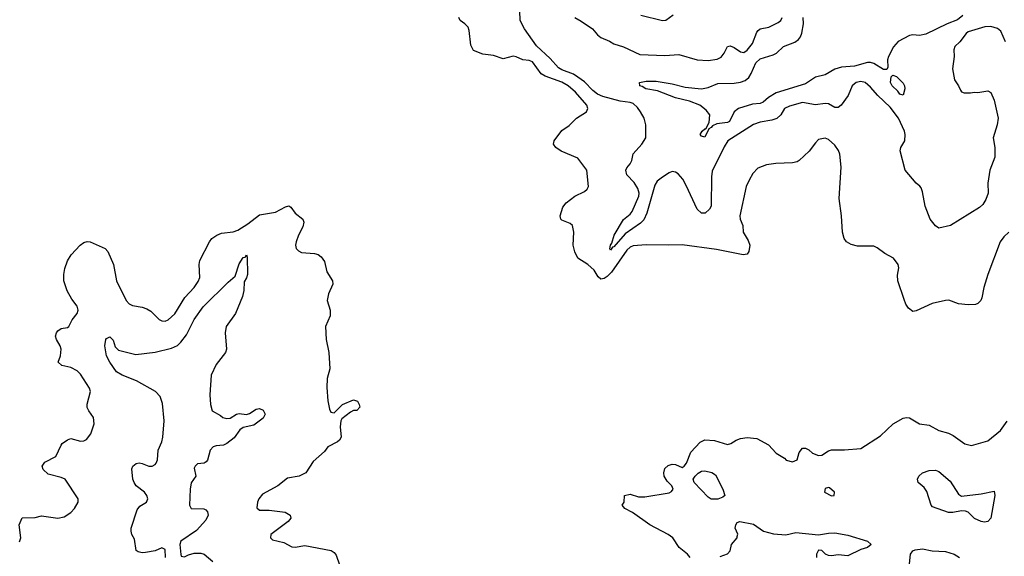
# Model space of a CAD drawing. Header units: inches. Extents: x 1552611 to 1694776, y 811966 to 917215.
# Tile 422 of 549: x 1682096 to 1688152, y 861376 to 864676. Entities that reach past the tile are written whole.
import ezdxf

# ---------------------------------------------------------------- set-up
doc = ezdxf.new("R2010")
doc.units = ezdxf.units.IN
doc.header["$MEASUREMENT"] = 0
doc.layers.add('B6886', color=7, linetype='Continuous')

msp = doc.modelspace()

# ---------------------------------------------------------------- linework, layer by layer
at = {"layer": 'B6886', "color": 5}
for points, elevation in [([(1688159.8, 864539.8), (1688130, 864604.5), (1688110, 864622), (1688070, 864634), (1688032.8, 864632.8), (1687930, 864600.8), (1687916.8, 864590), (1687879.4, 864540.6), (1687848.4, 864510), (1687841.5, 864490), (1687843.1, 864450), (1687833.7, 864373.7), (1687846.2, 864306.2), (1687871.3, 864270), (1687882, 864242), (1687890, 864232), (1687905.4, 864225.4), (1687945.4, 864225.4), (1687970, 864231), (1687990, 864227.7), (1688050, 864238.4), (1688070, 864228.4), (1688090, 864182), (1688113.8, 864070), (1688107.5, 864030), (1688083.9, 863950), (1688093.6, 863890), (1688093.5, 863830), (1688063.5, 863750), (1688051.3, 863670), (1688052.2, 863610), (1688038.2, 863570), (1688020, 863540), (1687999.5, 863520.5), (1687821, 863410), (1687750, 863394), (1687730, 863409.2), (1687697, 863450), (1687665.1, 863530), (1687650, 863618), (1687641.6, 863641.6), (1687633.1, 863653.1), (1687609.8, 863669.8), (1687542.4, 863750), (1687511.3, 863870), (1687515.1, 863890), (1687539.7, 863930), (1687542.7, 863970), (1687539.2, 863990), (1687500.8, 864070), (1687450, 864138.7), (1687375, 864210), (1687330, 864262), (1687295.6, 864290), (1687270, 864295), (1687240.7, 864290), (1687217.1, 864270), (1687192.2, 864210), (1687148.8, 864150), (1687130, 864135.6), (1687110, 864135.1), (1687070, 864157.8), (1687050, 864160.3), (1686990, 864152.4), (1686910, 864166.2), (1686830, 864145.1), (1686799.5, 864130), (1686777.8, 864090), (1686752.5, 864067.5), (1686722.8, 864057.2), (1686650, 864045), (1686610, 864031.2), (1686452.7, 863930), (1686430, 863894.5), (1686355.4, 863744.6), (1686350.9, 863710), (1686350.1, 863530), (1686339.7, 863510), (1686313.2, 863486.8), (1686290, 863486.1), (1686263.2, 863510), (1686196, 863656), (1686174.6, 863694.6), (1686147.1, 863727.1), (1686130, 863739.1), (1686110, 863741.7), (1686090, 863734.8), (1686050, 863708.3), (1686017.9, 863682.1), (1686001.8, 863658.2), (1685954.2, 863485.8), (1685935, 863445), (1685914.5, 863425.5), (1685821, 863359), (1685750, 863278.7), (1685741.8, 863278.2), (1685730, 863259.5), (1685726, 863266), (1685729.9, 863289.9), (1685738.6, 863301.4), (1685753.5, 863350), (1685810, 863448.3), (1685850, 863480.5), (1685863.2, 863496.8), (1685904.5, 863590), (1685905.7, 863610), (1685897.9, 863637.9), (1685875.4, 863675.4), (1685830, 863721.3), (1685823.8, 863750), (1685830, 863765.5), (1685850.9, 863789.1), (1685862, 863810), (1685869.7, 863850.3), (1685922.4, 863910), (1685946.6, 863950), (1685946.6, 864030), (1685936.2, 864070), (1685914.3, 864110), (1685896.4, 864136.4), (1685870, 864160.3), (1685850, 864167), (1685790, 864174.4), (1685683.8, 864203.8), (1685650, 864217.9), (1685620.6, 864240.6), (1685570, 864292.8), (1685530, 864323), (1685501.4, 864341.4), (1685430, 864367.5), (1685410, 864380.2), (1685358.1, 864438.1), (1685274.3, 864514.3), (1685200.2, 864620.2), (1685173.3, 864670), (1685171.7, 864730)], 960), ([(1687897.9, 864702.1), (1687864.8, 864675.2), (1687801.1, 864650), (1687670, 864587.2), (1687630, 864579), (1687590, 864582.8), (1687570, 864579.2), (1687499, 864541), (1687471.5, 864508.5), (1687440.3, 864450), (1687433.8, 864430), (1687435.3, 864384.8), (1687430.4, 864369.6), (1687410, 864369.8), (1687350, 864407), (1687330, 864412.6), (1687310, 864411.9), (1687230, 864389.9), (1687150, 864383), (1687110, 864372), (1687050, 864337.3), (1686990, 864323.2), (1686930, 864282), (1686750, 864225.2), (1686702.1, 864197.8), (1686670, 864168.2), (1686650, 864161.4), (1686604.1, 864155.9), (1686516.3, 864130), (1686490.2, 864109.8), (1686462, 864050), (1686450, 864042.8), (1686384, 864036), (1686356.7, 864023.3), (1686350, 864013.2), (1686334.6, 864005.4), (1686310, 863952.7), (1686290, 863959.3), (1686280.9, 863970), (1686293.2, 863990), (1686310, 864004), (1686316, 864004), (1686336.6, 864043.4), (1686340.9, 864090), (1686319.3, 864119.3), (1686279.3, 864150), (1686215.4, 864175.4), (1686130, 864196.4), (1686018.7, 864238.7), (1685946.6, 864250), (1685925.7, 864265.7), (1685909.4, 864270), (1685908.7, 864290), (1685950, 864298), (1686010, 864298), (1686110, 864280.9), (1686190, 864260.2), (1686290, 864251.6), (1686330, 864259.6), (1686390, 864282.8), (1686490, 864285.2), (1686530, 864291.1), (1686558.1, 864301.9), (1686580.1, 864319.9), (1686596, 864344), (1686623.9, 864410), (1686650, 864435.3), (1686730, 864459), (1686750.8, 864470), (1686793.1, 864510), (1686863.2, 864536.8), (1686886, 864554), (1686898.6, 864570), (1686907.3, 864592.7), (1686916.3, 864650), (1686915, 864690)], 940), ([(1685915.9, 864704.1), (1686050, 864670.4), (1686070, 864672.7), (1686114.7, 864705.2)], 980), ([(1688180.7, 863370), (1688150, 863340.7), (1688126.9, 863310), (1688051.7, 863110), (1688027.4, 863030), (1688015.1, 862964.9), (1688008.4, 862950), (1687990.5, 862930), (1687974.4, 862925.6), (1687930, 862921.8), (1687870, 862927.8), (1687811.5, 862951.5), (1687790, 862949.6), (1687708.9, 862931.1), (1687610, 862886), (1687590, 862881.2), (1687562.7, 862902.7), (1687546.9, 862926.9), (1687535.5, 862955.5), (1687498, 863070), (1687495.6, 863104.4), (1687502.9, 863150), (1687500.3, 863170), (1687471, 863210), (1687417.9, 863237.9), (1687370, 863274), (1687350, 863282.7), (1687250, 863282.6), (1687210, 863293.3), (1687181.2, 863310), (1687167.2, 863330), (1687156.9, 863370), (1687151.5, 863470), (1687135.6, 863575.6), (1687148, 863770), (1687139.8, 863850), (1687132.3, 863872.3), (1687110, 863903.6), (1687070, 863938.4), (1687050, 863947.3), (1687010, 863939.7), (1686990, 863919.6), (1686952.9, 863867.1), (1686891.4, 863810), (1686877.8, 863802.2), (1686850, 863795.3), (1686747.5, 863792.5), (1686690, 863783.4), (1686636.5, 863763.5), (1686606.5, 863730), (1686582, 863690), (1686565.3, 863650), (1686524.9, 863470), (1686527.9, 863450), (1686543.6, 863410), (1686546.7, 863370), (1686577.7, 863317.7), (1686586.7, 863290), (1686581.6, 863250), (1686570, 863233.7), (1686545.2, 863230), (1686382.3, 863262.3), (1686170, 863292.2), (1686088.9, 863288.9), (1685950, 863292.1), (1685870, 863286.2), (1685850, 863278.2), (1685830, 863259.5), (1685735.9, 863124.1), (1685710, 863096.6), (1685690, 863084.5), (1685670, 863081.4), (1685655, 863095), (1685630, 863136.8), (1685590, 863169.8), (1685528, 863210), (1685510, 863249.3), (1685500.2, 863290), (1685504.4, 863370), (1685496.3, 863410), (1685482.6, 863422.6), (1685430, 863442.7), (1685423.7, 863450), (1685419.5, 863470), (1685435.9, 863524.1), (1685458, 863550), (1685509.6, 863590), (1685570, 863620.3), (1685586.1, 863633.9), (1685595.1, 863650), (1685585.1, 863750), (1685530, 863825.1), (1685427.3, 863867.3), (1685392.7, 863890), (1685379.3, 863910), (1685382.7, 863930), (1685430, 863994.4), (1685475.4, 864024.6), (1685520.7, 864070), (1685582.9, 864110), (1685589.7, 864130), (1685583.5, 864150), (1685515.2, 864230), (1685470, 864269.4), (1685430, 864291), (1685328, 864328), (1685302.9, 864342.9), (1685250, 864416.8), (1685230, 864424.3), (1685190, 864428.2), (1685150, 864448), (1685131.1, 864451.1), (1685070, 864435.6), (1685010, 864456.2), (1684943.9, 864463.9), (1684886.5, 864486.5), (1684870, 864519.5), (1684861.4, 864610), (1684853.5, 864630), (1684833.7, 864650), (1684804.4, 864670), (1684797.6, 864690)], 980), ([(1685510, 864689.3), (1685550, 864667.5), (1685619.6, 864619.6), (1685650, 864582.2), (1685670, 864565.8), (1685724.5, 864544.5), (1685750, 864527.9), (1685810, 864508.5), (1685910, 864462.6), (1686065.1, 864454.9), (1686150, 864460.9), (1686262.8, 864430), (1686330, 864425.7), (1686386.9, 864433.1), (1686410, 864445.8), (1686428.8, 864470), (1686449.8, 864510.2), (1686465.2, 864514.8), (1686490, 864505.2), (1686530, 864478.4), (1686550, 864474.7), (1686570, 864489.4), (1686602.5, 864530), (1686630, 864599.6), (1686639.3, 864610), (1686650, 864618.9), (1686702.9, 864630), (1686760.9, 864659.1), (1686778.4, 864670), (1686786.6, 864690)], 960), ([(1682095.1, 861464.9), (1682103.7, 861490), (1682092.3, 861570), (1682110, 861614), (1682190, 861616), (1682230, 861626), (1682330, 861611), (1682370, 861618.8), (1682410, 861646.8), (1682433.2, 861670), (1682456, 861710), (1682455.1, 861730), (1682376, 861850), (1682350, 861862), (1682270, 861882), (1682239.5, 861910), (1682234.5, 861930), (1682250, 861955.5), (1682318, 861990), (1682350, 862059.3), (1682358, 862070), (1682390, 862092.9), (1682410, 862100.3), (1682470, 862084), (1682490, 862086.3), (1682505.9, 862094.1), (1682533.6, 862130), (1682554, 862190), (1682549.6, 862230), (1682520.9, 862270), (1682511.7, 862291.7), (1682510, 862312), (1682531, 862389), (1682524.5, 862410), (1682470, 862495.8), (1682450, 862517.3), (1682410, 862537.3), (1682355.3, 862550), (1682333.2, 862570), (1682347, 862610), (1682351.6, 862650), (1682345.1, 862670), (1682322, 862710), (1682317, 862730), (1682322.9, 862750), (1682330, 862762.8), (1682350, 862778), (1682390, 862782.8), (1682397.2, 862790), (1682419.5, 862830), (1682449.6, 862870), (1682455.4, 862890), (1682450, 862914), (1682416.6, 862956.6), (1682388.4, 863008.4), (1682367.5, 863070), (1682366.3, 863110), (1682373.6, 863146.4), (1682390, 863194), (1682411.5, 863230), (1682467.2, 863290), (1682490, 863305.8), (1682510, 863313), (1682530, 863310.2), (1682621.3, 863270), (1682638.2, 863250), (1682673.4, 863170), (1682691.8, 863070), (1682750, 862948.4), (1682768.6, 862928.6), (1682790, 862919), (1682850, 862908.8), (1682878.5, 862898.5), (1682902.8, 862882.7), (1682952.8, 862832.8), (1682970, 862823.7), (1682990, 862822.6), (1683010, 862830.4), (1683050, 862867.2), (1683112.4, 862967.6), (1683169, 863030), (1683194.5, 863065.5), (1683202.9, 863090), (1683199.8, 863170), (1683204.7, 863195.3), (1683262.5, 863310), (1683278.5, 863330), (1683308.2, 863350), (1683337.3, 863362.7), (1683408.5, 863371.5), (1683438.6, 863381.4), (1683500.1, 863419.9), (1683570, 863475.8), (1683670, 863492.4), (1683730, 863525.7), (1683750.9, 863530.9), (1683763.5, 863523.5), (1683790, 863487.2), (1683837, 863450), (1683844.6, 863430), (1683837.8, 863402.2), (1683810.4, 863350), (1683796.4, 863310), (1683792.7, 863290), (1683796.3, 863270), (1683810, 863254), (1683830, 863244.9), (1683910, 863239.1), (1683932, 863232), (1683950, 863217.3), (1683970.3, 863190), (1683984.7, 863124.7), (1684019.5, 863070), (1684021.3, 863050), (1683995.5, 862990), (1683987.7, 862950), (1684005.7, 862890), (1684005.7, 862854.3), (1683977.3, 862790), (1683980.7, 862710), (1683997.3, 862630), (1684002.8, 862530), (1683987.7, 862470), (1683984.8, 862415.2), (1683991.5, 862331.5), (1684001.4, 862281.4), (1684010, 862262.8), (1684030, 862258.8), (1684080.7, 862310), (1684150, 862338.3), (1684173.7, 862330), (1684184.4, 862310), (1684187.1, 862292.9), (1684170, 862273.2), (1684150, 862272.3), (1684130, 862262.7), (1684078, 862222), (1684070.8, 862209.2), (1684066.8, 862173.2), (1684073.4, 862110), (1684062.8, 862090), (1684050, 862079.3), (1683990.4, 862049.6), (1683970, 862021.2), (1683900.9, 861959.1), (1683856.4, 861890), (1683814, 861870), (1683744, 861856), (1683683.1, 861810), (1683590, 861758.8), (1683566.9, 861730), (1683558.6, 861710), (1683553.7, 861673.7), (1683570, 861660.9), (1683630, 861659.3), (1683728.2, 861648.2), (1683758.8, 861630), (1683762.8, 861610), (1683747.3, 861590), (1683640.4, 861510), (1683638.4, 861490), (1683650, 861478.4), (1683720.4, 861460.4), (1683770, 861433.7), (1683790, 861432.2), (1683850, 861442), (1684011.5, 861411.5), (1684030, 861400.5), (1684043, 861383), (1684063.8, 861323.8)], 980), ([(1682993.3, 861370), (1682990, 861419.2), (1682970, 861427.7), (1682930, 861410.6), (1682870, 861399.1), (1682850, 861397.6), (1682823.6, 861403.6), (1682812.9, 861412.9), (1682802.7, 861482.7), (1682786.3, 861510), (1682780.7, 861530), (1682782, 861550), (1682817.7, 861662.3), (1682834.9, 861685.1), (1682875.6, 861710), (1682883.5, 861730), (1682877.2, 861750), (1682863, 861770), (1682811.8, 861810), (1682799.7, 861830), (1682791.1, 861850), (1682786.6, 861913.4), (1682791.8, 861930), (1682812.6, 861947.4), (1682830, 861950.3), (1682850, 861946.9), (1682890, 861930.9), (1682910, 861930.9), (1682930, 861941.6), (1682935.9, 861950), (1682942.5, 861970), (1682948.2, 862030), (1682970, 862080.3), (1682976.7, 862110), (1682984.3, 862210), (1682975.2, 862315.2), (1682959.2, 862359.2), (1682930.4, 862390.4), (1682815.2, 862455.2), (1682725.1, 862490), (1682690.7, 862510), (1682649.8, 862570), (1682629.7, 862610), (1682620.4, 862670), (1682626.4, 862710), (1682630, 862716.4), (1682650, 862724.9), (1682670, 862705.5), (1682683.6, 862663.6), (1682703.1, 862643.1), (1682810, 862617.7), (1682930, 862631), (1683030, 862656.8), (1683067, 862673), (1683087.8, 862692.2), (1683121.4, 862738.6), (1683170, 862832.9), (1683223.5, 862910), (1683377.2, 863062.8), (1683421.1, 863098.9), (1683445.4, 863174.6), (1683470, 863214), (1683483.3, 863216.7), (1683490, 863230.4), (1683495.6, 863215.6), (1683496.3, 863110), (1683491.1, 863088.9), (1683475.8, 863064.2), (1683474.2, 863010), (1683465.6, 862974.4), (1683423.6, 862870), (1683365.4, 862790), (1683359, 862750), (1683368.1, 862650), (1683362, 862630), (1683303.8, 862556.2), (1683273.7, 862490), (1683265, 862370), (1683269, 862309), (1683278.8, 862270), (1683330, 862243.1), (1683346, 862230), (1683370, 862223.7), (1683390, 862225.3), (1683430, 862249.4), (1683446.3, 862253.7), (1683490, 862248.9), (1683510, 862253.5), (1683550, 862282), (1683570, 862284.9), (1683594, 862274), (1683606, 862250), (1683594.2, 862225.8), (1683536.3, 862183.7), (1683470, 862168.9), (1683450, 862153.6), (1683414.1, 862105.9), (1683370, 862070.6), (1683350, 862058.9), (1683303.4, 862056.6), (1683284.9, 862050), (1683268.2, 862030), (1683250, 861968), (1683242, 861958), (1683230, 861948.7), (1683190, 861945.2), (1683174.8, 861930), (1683170, 861918), (1683178.8, 861870), (1683150, 861829), (1683144.3, 861790), (1683140.6, 861690), (1683151, 861670), (1683227.6, 861667.6), (1683241.4, 861661.4), (1683252, 861650), (1683256, 861630), (1683241.7, 861598.3), (1683184.2, 861535.8), (1683086.3, 861470), (1683080.3, 861450), (1683087, 861387), (1683090, 861377.7), (1683110, 861373), (1683134, 861386), (1683170, 861395), (1683210, 861395.1), (1683229.6, 861389.6), (1683284.5, 861344.4)], 960), ([(1686219.7, 861370), (1686203.6, 861390), (1686151.5, 861430), (1686113, 861490), (1686084.7, 861510), (1685971.5, 861570), (1685866, 861646), (1685819, 861670), (1685802, 861690), (1685814, 861710), (1685816, 861750), (1685850, 861758.6), (1685902.7, 861742.7), (1685941.8, 861741.9), (1686090, 861767.5), (1686105.7, 861774.3), (1686115.3, 861790), (1686108.1, 861810), (1686079.4, 861839.4), (1686060.9, 861870), (1686057.5, 861890), (1686063.7, 861916.3), (1686085.6, 861934.4), (1686110, 861942.3), (1686130, 861940.7), (1686170, 861922.8), (1686182.4, 861930), (1686196.5, 861950), (1686224, 862016), (1686281.9, 862078.1), (1686310, 862093.4), (1686370, 862088.5), (1686450, 862063.9), (1686470, 862069.1), (1686503, 862090), (1686530, 862100.7), (1686570, 862106), (1686630, 862100.5), (1686702.3, 862062.3), (1686750, 862010.8), (1686799.6, 861979.6), (1686810, 861968.5), (1686850, 861956.3), (1686879, 861970), (1686890, 862014), (1686910, 862042), (1686930, 862042), (1686950, 862031.3), (1686972, 862010), (1687010, 861996), (1687030, 861998), (1687070, 862024.7), (1687090, 862031), (1687170, 862030.6), (1687270, 862038.8), (1687390, 862116.3), (1687469.5, 862190), (1687530, 862224.9), (1687550, 862230.4), (1687570, 862227.3), (1687630.5, 862190.5), (1687690, 862183), (1687750.4, 862150.4), (1687810, 862133), (1687838.3, 862118.3), (1687910, 862068.4), (1687950, 862058.4), (1688050, 862086), (1688128.2, 862150), (1688170, 862208.2)], 980), ([(1686404.2, 861375.8), (1686450, 861392.6), (1686465.6, 861410), (1686474.5, 861450), (1686508.2, 861490), (1686510, 861498), (1686512.2, 861512.2), (1686497.7, 861550), (1686500.4, 861570), (1686510, 861583.7), (1686525.2, 861590), (1686610, 861574.4), (1686670.8, 861530.8), (1686733.6, 861513.6), (1686808.4, 861508.4), (1686870, 861522.4), (1687010, 861509.1), (1687070, 861519.5), (1687110, 861520.8), (1687190, 861506.3), (1687311, 861470), (1687333, 861450), (1687310.8, 861430), (1687270, 861418.9), (1687190, 861379.8), (1687130, 861386.2), (1687090, 861379.9), (1687070, 861381.7), (1687052.8, 861390), (1687030, 861411.6), (1687010, 861413.6), (1686997.4, 861390), (1686997.6, 861370)], 960), ([(1687569.1, 861330), (1687574.7, 861390), (1687589.8, 861410), (1687604.2, 861415.8), (1687650, 861422.7), (1687709.1, 861409.1), (1687790, 861405.3), (1687843.2, 861390), (1687876, 861370)], 960)]:
    msp.add_lwpolyline(points, dxfattribs=dict(at, elevation=elevation))
for points, elevation in [([(1687530, 864212.7), (1687510, 864218.4), (1687497.3, 864237.3), (1687462.7, 864270), (1687451.3, 864290), (1687456.2, 864323.8), (1687465.8, 864334.2), (1687490, 864326), (1687530, 864286), (1687538, 864270), (1687540.8, 864250)], 940), ([(1686390, 861727.7), (1686350, 861727.9), (1686330, 861740.8), (1686244, 861830), (1686238.5, 861850), (1686250.8, 861870), (1686270, 861887.6), (1686290, 861899.3), (1686310, 861902.4), (1686352.6, 861892.6), (1686376.4, 861876.4), (1686420.3, 861790), (1686433.4, 861750), (1686420.5, 861739.5)], 960), ([(1687890, 861746.5), (1688010, 861760.6), (1688090, 861776.3), (1688094.7, 861750), (1688069.2, 861610), (1688050, 861590.8), (1688030, 861585.8), (1688010, 861589.9), (1687970, 861609), (1687930, 861647.8), (1687913.9, 861653.9), (1687890, 861656.1), (1687835.2, 861644.8), (1687810, 861644.8), (1687710, 861681.6), (1687703.1, 861690), (1687675, 861775), (1687659.1, 861799.1), (1687623, 861830), (1687618.3, 861850), (1687626.6, 861870), (1687650, 861890.3), (1687690, 861904.2), (1687730, 861906), (1687750, 861896.9), (1687819, 861839), (1687870, 861758.4)], 960), ([(1687070, 861799), (1687050, 861794), (1687046.8, 861770), (1687090, 861747.3), (1687106, 861750), (1687108, 861770), (1687076.5, 861796.5)], 980)]:
    msp.add_lwpolyline(points, close=True, dxfattribs=dict(at, elevation=elevation))

doc.saveas('drawing.dxf')
